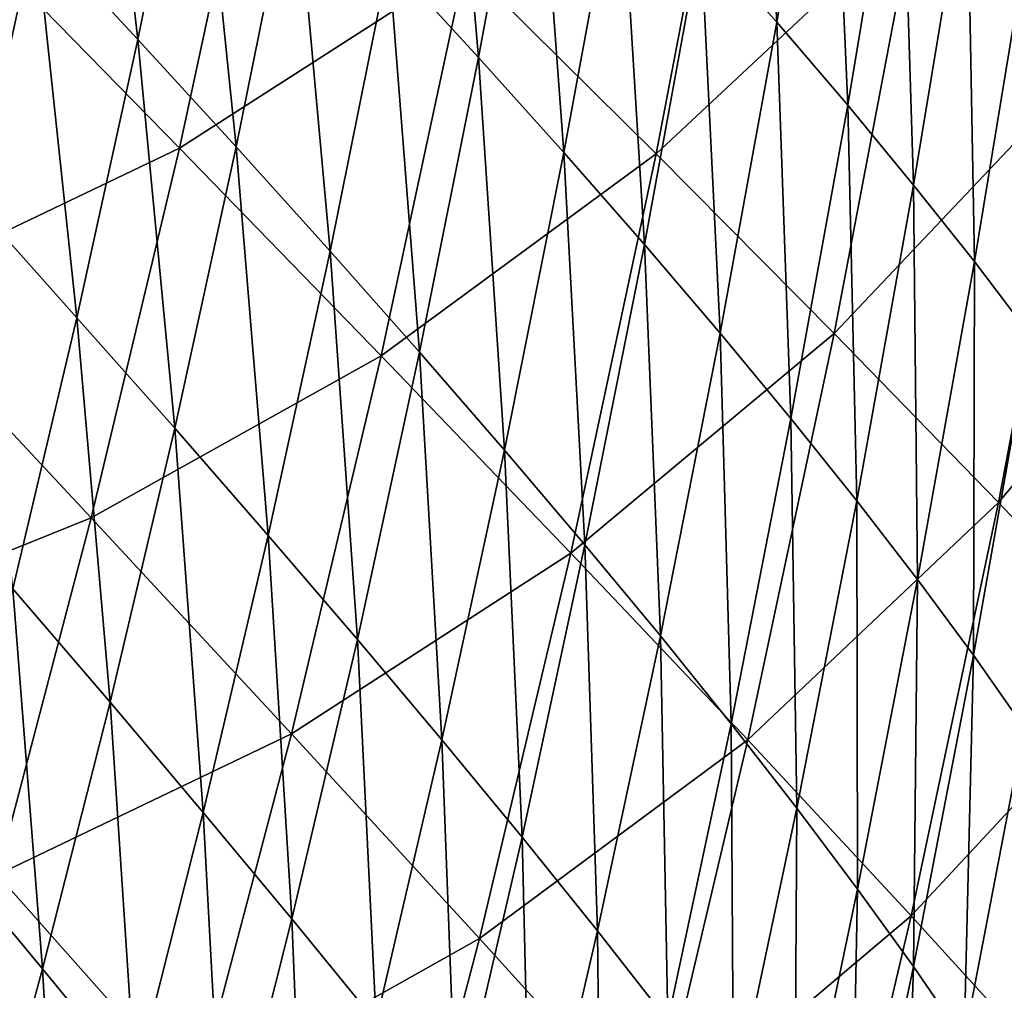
# Model space of a CAD drawing. Header units: millimetres. Extents: x -300 to 300, y -500 to 500.
# Tile 337 of 656: x 231 to 260, y -274 to -245. Entities that reach past the tile are written whole.
import ezdxf

# ---------------------------------------------------------------- set-up
doc = ezdxf.new("R2010")
doc.units = ezdxf.units.MM
doc.header["$LTSCALE"] = 81.481481
doc.layers.add('19', color=7, linetype='CONTINUOUS')
doc.layers.add('21', color=7, linetype='CONTINUOUS')

msp = doc.modelspace()

# ---------------------------------------------------------------- linework, layer by layer
at = {"layer": '19', "color": 7, "linetype": 'CONTINUOUS'}
for points in [[(262.331, -247.094, 38.828), (264.549, -233.969, 38.683), (257.439, -242.297, 42.119), (262.331, -247.094, 38.828)], [(249.794, -249.452, 45.381), (252.141, -237.211, 45.218), (244.141, -243.839, 48.295), (249.794, -249.452, 45.381)], [(249.794, -249.452, 45.381), (257.439, -242.297, 42.119), (252.141, -237.211, 45.218), (249.794, -249.452, 45.381)], [(235.68, -249.278, 51.2), (238.121, -237.937, 51.026), (229.361, -242.827, 53.754), (235.68, -249.278, 51.2)], [(235.68, -249.278, 51.2), (244.141, -243.839, 48.295), (238.121, -237.937, 51.026), (235.68, -249.278, 51.2)], [(255.064, -254.765, 42.277), (257.439, -242.297, 42.119), (249.794, -249.452, 45.381), (255.064, -254.765, 42.277)], [(255.064, -254.765, 42.277), (262.331, -247.094, 38.828), (257.439, -242.297, 42.119), (255.064, -254.765, 42.277)], [(226.802, -253.526, 53.934), (235.68, -249.278, 51.2), (229.361, -242.827, 53.754), (226.802, -253.526, 53.934)], [(241.655, -255.43, 48.467), (244.141, -243.839, 48.295), (235.68, -249.278, 51.2), (241.655, -255.43, 48.467)], [(241.655, -255.43, 48.467), (249.794, -249.452, 45.381), (244.141, -243.839, 48.295), (241.655, -255.43, 48.467)], [(259.932, -259.772, 38.979), (262.331, -247.094, 38.828), (255.064, -254.765, 42.277), (259.932, -259.772, 38.979)], [(259.932, -259.772, 38.979), (266.797, -251.595, 35.338), (262.331, -247.094, 38.828), (259.932, -259.772, 38.979)], [(233.066, -260.231, 51.38), (235.68, -249.278, 51.2), (226.802, -253.526, 53.934), (233.066, -260.231, 51.38)], [(233.066, -260.231, 51.38), (241.655, -255.43, 48.467), (235.68, -249.278, 51.2), (233.066, -260.231, 51.38)], [(247.27, -261.276, 45.55), (249.794, -249.452, 45.381), (241.655, -255.43, 48.467), (247.27, -261.276, 45.55)], [(247.27, -261.276, 45.55), (255.064, -254.765, 42.277), (249.794, -249.452, 45.381), (247.27, -261.276, 45.55)], [(264.382, -264.464, 35.48), (266.797, -251.595, 35.338), (259.932, -259.772, 38.979), (264.382, -264.464, 35.48)], [(224.072, -263.855, 54.119), (233.066, -260.231, 51.38), (226.802, -253.526, 53.934), (224.072, -263.855, 54.119)], [(252.507, -266.805, 42.441), (255.064, -254.765, 42.277), (247.27, -261.276, 45.55), (252.507, -266.805, 42.441)], [(252.507, -266.805, 42.441), (259.932, -259.772, 38.979), (255.064, -254.765, 42.277), (252.507, -266.805, 42.441)], [(238.993, -266.622, 48.646), (241.655, -255.43, 48.467), (233.066, -260.231, 51.38), (238.993, -266.622, 48.646)], [(238.993, -266.622, 48.646), (247.27, -261.276, 45.55), (241.655, -255.43, 48.467), (238.993, -266.622, 48.646)], [(257.35, -272.01, 39.136), (259.932, -259.772, 38.979), (252.507, -266.805, 42.441), (257.35, -272.01, 39.136)], [(257.35, -272.01, 39.136), (264.382, -264.464, 35.48), (259.932, -259.772, 38.979), (257.35, -272.01, 39.136)], [(230.277, -270.802, 51.565), (233.066, -260.231, 51.38), (224.072, -263.855, 54.119), (230.277, -270.802, 51.565)], [(230.277, -270.802, 51.565), (238.993, -266.622, 48.646), (233.066, -260.231, 51.38), (230.277, -270.802, 51.565)], [(244.565, -272.688, 45.724), (247.27, -261.276, 45.55), (238.993, -266.622, 48.646), (244.565, -272.688, 45.724)], [(244.565, -272.688, 45.724), (252.507, -266.805, 42.441), (247.27, -261.276, 45.55), (244.565, -272.688, 45.724)], [(261.781, -276.881, 35.627), (264.382, -264.464, 35.48), (257.35, -272.01, 39.136), (261.781, -276.881, 35.627)], [(236.15, -277.418, 48.829), (238.993, -266.622, 48.646), (230.277, -270.802, 51.565), (236.15, -277.418, 48.829)], [(236.15, -277.418, 48.829), (244.565, -272.688, 45.724), (238.993, -266.622, 48.646), (236.15, -277.418, 48.829)], [(249.766, -278.422, 42.61), (252.507, -266.805, 42.441), (244.565, -272.688, 45.724), (249.766, -278.422, 42.61)], [(249.766, -278.422, 42.61), (257.35, -272.01, 39.136), (252.507, -266.805, 42.441), (249.766, -278.422, 42.61)], [(227.309, -280.995, 51.755), (236.15, -277.418, 48.829), (230.277, -270.802, 51.565), (227.309, -280.995, 51.755)], [(254.579, -283.813, 39.297), (257.35, -272.01, 39.136), (249.766, -278.422, 42.61), (254.579, -283.813, 39.297)], [(254.579, -283.813, 39.297), (261.781, -276.881, 35.627), (257.35, -272.01, 39.136), (254.579, -283.813, 39.297)], [(241.676, -283.694, 45.904), (244.565, -272.688, 45.724), (236.15, -277.418, 48.829), (241.676, -283.694, 45.904)], [(241.676, -283.694, 45.904), (249.766, -278.422, 42.61), (244.565, -272.688, 45.724), (241.676, -283.694, 45.904)]]:
    msp.add_3dface(points, dxfattribs=at)
at = {"layer": '21', "color": 7, "linetype": 'CONTINUOUS'}
for points in [[(251.119, -243.002, 28.363), (252.698, -233.633, 28.281), (253.368, -245.55, 26.82), (251.119, -243.002, 28.363)], [(253.368, -245.55, 26.82), (252.698, -233.633, 28.281), (254.951, -236.099, 26.745), (253.368, -245.55, 26.82)], [(231.415, -242.785, 37.18), (233.113, -234.428, 37.068), (234.447, -246.06, 35.832), (231.415, -242.785, 37.18)], [(234.447, -246.06, 35.832), (233.113, -234.428, 37.068), (236.16, -237.603, 35.722), (234.447, -246.06, 35.832)], [(241.876, -243.688, 32.917), (243.523, -234.819, 32.816), (244.537, -246.595, 31.459), (241.876, -243.688, 32.917)], [(244.537, -246.595, 31.459), (243.523, -234.819, 32.816), (246.193, -237.635, 31.364), (244.537, -246.595, 31.459)], [(253.368, -245.55, 26.82), (254.951, -236.099, 26.745), (255.469, -248.007, 25.252), (253.368, -245.55, 26.82)], [(255.469, -248.007, 25.252), (254.951, -236.099, 26.745), (257.055, -238.478, 25.184), (255.469, -248.007, 25.252)], [(234.447, -246.06, 35.832), (236.16, -237.603, 35.722), (237.356, -249.242, 34.445), (234.447, -246.06, 35.832)], [(237.356, -249.242, 34.445), (236.16, -237.603, 35.722), (239.082, -240.69, 34.338), (237.356, -249.242, 34.445)], [(244.537, -246.595, 31.459), (246.193, -237.635, 31.364), (247.062, -249.41, 29.969), (244.537, -246.595, 31.459)], [(247.062, -249.41, 29.969), (246.193, -237.635, 31.364), (248.726, -240.363, 29.878), (247.062, -249.41, 29.969)], [(255.469, -248.007, 25.252), (257.055, -238.478, 25.184), (257.421, -250.371, 23.662), (255.469, -248.007, 25.252)], [(257.421, -250.371, 23.662), (257.055, -238.478, 25.184), (259.008, -240.769, 23.603), (257.421, -250.371, 23.662)], [(229.627, -250.931, 37.295), (228.263, -239.421, 38.489), (231.415, -242.785, 37.18), (229.627, -250.931, 37.295)], [(247.062, -249.41, 29.969), (248.726, -240.363, 29.878), (249.448, -252.131, 28.447), (247.062, -249.41, 29.969)], [(249.448, -252.131, 28.447), (248.726, -240.363, 29.878), (251.119, -243.002, 28.363), (249.448, -252.131, 28.447)], [(237.356, -249.242, 34.445), (239.082, -240.69, 34.338), (240.138, -252.331, 33.019), (237.356, -249.242, 34.445)], [(240.138, -252.331, 33.019), (239.082, -240.69, 34.338), (241.876, -243.688, 32.917), (240.138, -252.331, 33.019)], [(257.421, -250.371, 23.662), (259.008, -240.769, 23.603), (259.222, -252.641, 22.054), (257.421, -250.371, 23.662)], [(259.222, -252.641, 22.054), (259.008, -240.769, 23.603), (260.81, -242.971, 22.006), (259.222, -252.641, 22.054)], [(229.627, -250.931, 37.295), (231.415, -242.785, 37.18), (232.644, -254.3, 35.944), (229.627, -250.931, 37.295)], [(232.644, -254.3, 35.944), (231.415, -242.785, 37.18), (234.447, -246.06, 35.832), (232.644, -254.3, 35.944)], [(249.448, -252.131, 28.447), (251.119, -243.002, 28.363), (251.692, -254.758, 26.897), (249.448, -252.131, 28.447)], [(251.692, -254.758, 26.897), (251.119, -243.002, 28.363), (253.368, -245.55, 26.82), (251.692, -254.758, 26.897)], [(259.222, -252.641, 22.054), (260.81, -242.971, 22.006), (260.874, -254.818, 20.433), (259.222, -252.641, 22.054)], [(240.138, -252.331, 33.019), (241.876, -243.688, 32.917), (242.788, -255.325, 31.557), (240.138, -252.331, 33.019)], [(242.788, -255.325, 31.557), (241.876, -243.688, 32.917), (244.537, -246.595, 31.459), (242.788, -255.325, 31.557)], [(251.692, -254.758, 26.897), (253.368, -245.55, 26.82), (253.79, -257.288, 25.321), (251.692, -254.758, 26.897)], [(253.79, -257.288, 25.321), (253.368, -245.55, 26.82), (255.469, -248.007, 25.252), (253.79, -257.288, 25.321)], [(232.644, -254.3, 35.944), (234.447, -246.06, 35.832), (235.539, -257.574, 34.553), (232.644, -254.3, 35.944)], [(235.539, -257.574, 34.553), (234.447, -246.06, 35.832), (237.356, -249.242, 34.445), (235.539, -257.574, 34.553)], [(242.788, -255.325, 31.557), (244.537, -246.595, 31.459), (245.305, -258.223, 30.062), (242.788, -255.325, 31.557)], [(245.305, -258.223, 30.062), (244.537, -246.595, 31.459), (247.062, -249.41, 29.969), (245.305, -258.223, 30.062)], [(253.79, -257.288, 25.321), (255.469, -248.007, 25.252), (255.74, -259.722, 23.722), (253.79, -257.288, 25.321)], [(255.74, -259.722, 23.722), (255.469, -248.007, 25.252), (257.421, -250.371, 23.662), (255.74, -259.722, 23.722)], [(235.539, -257.574, 34.553), (237.356, -249.242, 34.445), (238.307, -260.751, 33.124), (235.539, -257.574, 34.553)], [(238.307, -260.751, 33.124), (237.356, -249.242, 34.445), (240.138, -252.331, 33.019), (238.307, -260.751, 33.124)], [(245.305, -258.223, 30.062), (247.062, -249.41, 29.969), (247.684, -261.024, 28.534), (245.305, -258.223, 30.062)], [(247.684, -261.024, 28.534), (247.062, -249.41, 29.969), (249.448, -252.131, 28.447), (247.684, -261.024, 28.534)], [(255.74, -259.722, 23.722), (257.421, -250.371, 23.662), (257.541, -262.057, 22.104), (255.74, -259.722, 23.722)], [(257.541, -262.057, 22.104), (257.421, -250.371, 23.662), (259.222, -252.641, 22.054), (257.541, -262.057, 22.104)], [(230.749, -262.327, 36.058), (229.627, -250.931, 37.295), (232.644, -254.3, 35.944), (230.749, -262.327, 36.058)], [(247.684, -261.024, 28.534), (249.448, -252.131, 28.447), (249.922, -263.725, 26.977), (247.684, -261.024, 28.534)], [(249.922, -263.725, 26.977), (249.448, -252.131, 28.447), (251.692, -254.758, 26.897), (249.922, -263.725, 26.977)], [(238.307, -260.751, 33.124), (240.138, -252.331, 33.019), (240.947, -263.829, 31.658), (238.307, -260.751, 33.124)], [(240.947, -263.829, 31.658), (240.138, -252.331, 33.019), (242.788, -255.325, 31.557), (240.947, -263.829, 31.658)], [(257.541, -262.057, 22.104), (259.222, -252.641, 22.054), (259.193, -264.294, 20.471), (257.541, -262.057, 22.104)], [(259.193, -264.294, 20.471), (259.222, -252.641, 22.054), (260.874, -254.818, 20.433), (259.193, -264.294, 20.471)], [(230.749, -262.327, 36.058), (232.644, -254.3, 35.944), (233.629, -265.689, 34.664), (230.749, -262.327, 36.058)], [(233.629, -265.689, 34.664), (232.644, -254.3, 35.944), (235.539, -257.574, 34.553), (233.629, -265.689, 34.664)], [(249.922, -263.725, 26.977), (251.692, -254.758, 26.897), (252.017, -266.326, 25.392), (249.922, -263.725, 26.977)], [(252.017, -266.326, 25.392), (251.692, -254.758, 26.897), (253.79, -257.288, 25.321), (252.017, -266.326, 25.392)], [(259.193, -264.294, 20.471), (260.874, -254.818, 20.433), (260.698, -266.432, 18.826), (259.193, -264.294, 20.471)], [(240.947, -263.829, 31.658), (242.788, -255.325, 31.557), (243.454, -266.806, 30.157), (240.947, -263.829, 31.658)], [(243.454, -266.806, 30.157), (242.788, -255.325, 31.557), (245.305, -258.223, 30.062), (243.454, -266.806, 30.157)], [(252.017, -266.326, 25.392), (253.79, -257.288, 25.321), (253.964, -268.825, 23.784), (252.017, -266.326, 25.392)], [(253.964, -268.825, 23.784), (253.79, -257.288, 25.321), (255.74, -259.722, 23.722), (253.964, -268.825, 23.784)], [(233.629, -265.689, 34.664), (235.539, -257.574, 34.553), (236.384, -268.95, 33.231), (233.629, -265.689, 34.664)], [(236.384, -268.95, 33.231), (235.539, -257.574, 34.553), (238.307, -260.751, 33.124), (236.384, -268.95, 33.231)], [(243.454, -266.806, 30.157), (245.305, -258.223, 30.062), (245.825, -269.682, 28.623), (243.454, -266.806, 30.157)], [(245.825, -269.682, 28.623), (245.305, -258.223, 30.062), (247.684, -261.024, 28.534), (245.825, -269.682, 28.623)], [(253.964, -268.825, 23.784), (255.74, -259.722, 23.722), (255.764, -271.221, 22.156), (253.964, -268.825, 23.784)], [(255.764, -271.221, 22.156), (255.74, -259.722, 23.722), (257.541, -262.057, 22.104), (255.764, -271.221, 22.156)], [(236.384, -268.95, 33.231), (238.307, -260.751, 33.124), (239.011, -272.107, 31.76), (236.384, -268.95, 33.231)], [(239.011, -272.107, 31.76), (238.307, -260.751, 33.124), (240.947, -263.829, 31.658), (239.011, -272.107, 31.76)], [(245.825, -269.682, 28.623), (247.684, -261.024, 28.534), (248.057, -272.454, 27.058), (245.825, -269.682, 28.623)], [(248.057, -272.454, 27.058), (247.684, -261.024, 28.534), (249.922, -263.725, 26.977), (248.057, -272.454, 27.058)], [(255.764, -271.221, 22.156), (257.541, -262.057, 22.104), (257.416, -273.515, 20.511), (255.764, -271.221, 22.156)], [(257.416, -273.515, 20.511), (257.541, -262.057, 22.104), (259.193, -264.294, 20.471), (257.416, -273.515, 20.511)], [(228.763, -270.142, 36.175), (230.749, -262.327, 36.058), (231.626, -273.588, 34.778), (228.763, -270.142, 36.175)], [(231.626, -273.588, 34.778), (230.749, -262.327, 36.058), (233.629, -265.689, 34.664), (231.626, -273.588, 34.778)], [(239.011, -272.107, 31.76), (240.947, -263.829, 31.658), (241.508, -275.161, 30.254), (239.011, -272.107, 31.76)], [(241.508, -275.161, 30.254), (240.947, -263.829, 31.658), (243.454, -266.806, 30.157), (241.508, -275.161, 30.254)], [(248.057, -272.454, 27.058), (249.922, -263.725, 26.977), (250.147, -275.121, 25.466), (248.057, -272.454, 27.058)], [(250.147, -275.121, 25.466), (249.922, -263.725, 26.977), (252.017, -266.326, 25.392), (250.147, -275.121, 25.466)], [(257.416, -273.515, 20.511), (259.193, -264.294, 20.471), (258.923, -275.705, 18.853), (257.416, -273.515, 20.511)], [(258.923, -275.705, 18.853), (259.193, -264.294, 20.471), (260.698, -266.432, 18.826), (258.923, -275.705, 18.853)], [(231.626, -273.588, 34.778), (233.629, -265.689, 34.664), (234.366, -276.929, 33.341), (231.626, -273.588, 34.778)], [(234.366, -276.929, 33.341), (233.629, -265.689, 34.664), (236.384, -268.95, 33.231), (234.366, -276.929, 33.341)], [(250.147, -275.121, 25.466), (252.017, -266.326, 25.392), (252.091, -277.682, 23.848), (250.147, -275.121, 25.466)], [(252.091, -277.682, 23.848), (252.017, -266.326, 25.392), (253.964, -268.825, 23.784), (252.091, -277.682, 23.848)], [(258.923, -275.705, 18.853), (260.698, -266.432, 18.826), (260.282, -277.79, 17.186), (258.923, -275.705, 18.853)], [(241.508, -275.161, 30.254), (243.454, -266.806, 30.157), (243.87, -278.108, 28.713), (241.508, -275.161, 30.254)], [(243.87, -278.108, 28.713), (243.454, -266.806, 30.157), (245.825, -269.682, 28.623), (243.87, -278.108, 28.713)], [(252.091, -277.682, 23.848), (253.964, -268.825, 23.784), (253.889, -280.136, 22.209), (252.091, -277.682, 23.848)], [(253.889, -280.136, 22.209), (253.964, -268.825, 23.784), (255.764, -271.221, 22.156), (253.889, -280.136, 22.209)], [(234.366, -276.929, 33.341), (236.384, -268.95, 33.231), (236.981, -280.163, 31.865), (234.366, -276.929, 33.341)], [(236.981, -280.163, 31.865), (236.384, -268.95, 33.231), (239.011, -272.107, 31.76), (236.981, -280.163, 31.865)], [(243.87, -278.108, 28.713), (245.825, -269.682, 28.623), (246.095, -280.947, 27.142), (243.87, -278.108, 28.713)], [(246.095, -280.947, 27.142), (245.825, -269.682, 28.623), (248.057, -272.454, 27.058), (246.095, -280.947, 27.142)], [(229.528, -281.274, 34.893), (228.763, -270.142, 36.175), (231.626, -273.588, 34.778), (229.528, -281.274, 34.893)], [(253.889, -280.136, 22.209), (255.764, -271.221, 22.156), (255.542, -282.482, 20.553), (253.889, -280.136, 22.209)], [(255.542, -282.482, 20.553), (255.764, -271.221, 22.156), (257.416, -273.515, 20.511), (255.542, -282.482, 20.553)], [(236.981, -280.163, 31.865), (239.011, -272.107, 31.76), (239.466, -283.288, 30.353), (236.981, -280.163, 31.865)], [(239.466, -283.288, 30.353), (239.011, -272.107, 31.76), (241.508, -275.161, 30.254), (239.466, -283.288, 30.353)], [(246.095, -280.947, 27.142), (248.057, -272.454, 27.058), (248.18, -283.677, 25.541), (246.095, -280.947, 27.142)], [(248.18, -283.677, 25.541), (248.057, -272.454, 27.058), (250.147, -275.121, 25.466), (248.18, -283.677, 25.541)], [(255.542, -282.482, 20.553), (257.416, -273.515, 20.511), (257.049, -284.721, 18.882), (255.542, -282.482, 20.553)], [(257.049, -284.721, 18.882), (257.416, -273.515, 20.511), (258.923, -275.705, 18.853), (257.049, -284.721, 18.882)], [(229.528, -281.274, 34.893), (231.626, -273.588, 34.778), (232.253, -284.692, 33.452), (229.528, -281.274, 34.893)], [(232.253, -284.692, 33.452), (231.626, -273.588, 34.778), (234.366, -276.929, 33.341), (232.253, -284.692, 33.452)]]:
    msp.add_3dface(points, dxfattribs=at)

doc.saveas('drawing.dxf')
